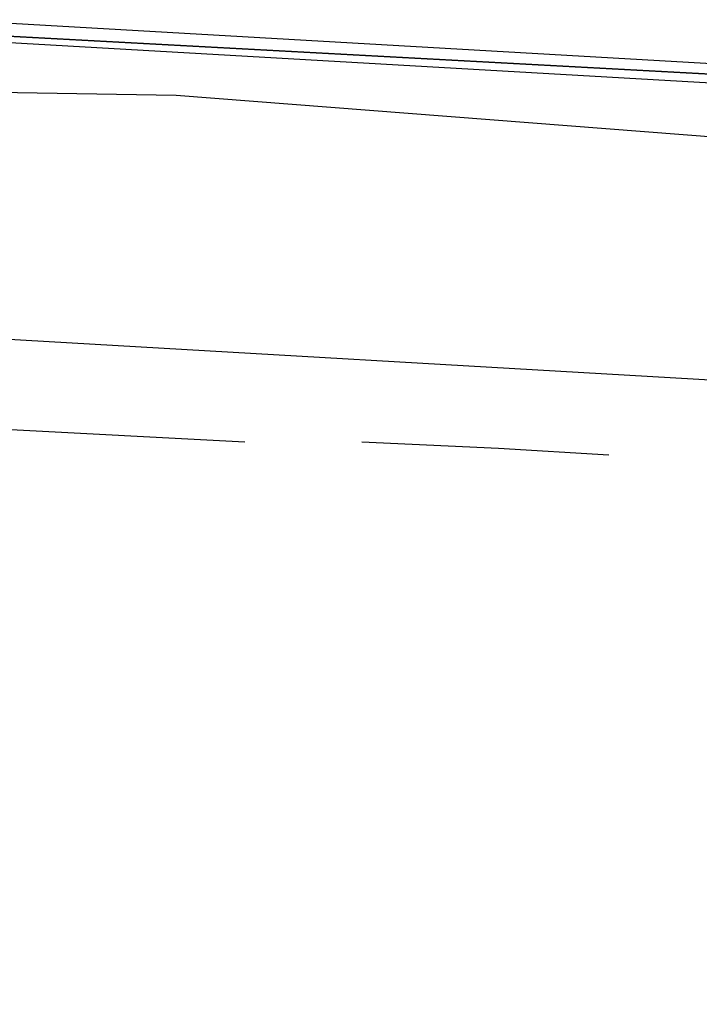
# Model space of a CAD drawing. Header units: feet. Extents: x -79 to 198, y -22 to 181.
# Tile 722 of 982: x 91.87 to 93.27, y 152.04 to 154.06. Entities that reach past the tile are written whole.
import ezdxf

# ---------------------------------------------------------------- set-up
doc = ezdxf.new("R2010")
doc.units = ezdxf.units.FT
doc.layers.add('A-AREA-UNIDAD', color=30, linetype='CONTINUOUS')
doc.layers.add('A-LINEA', color=7, linetype='CONTINUOUS')

msp = doc.modelspace()

# ---------------------------------------------------------------- linework, layer by layer
at = {"layer": 'A-AREA-UNIDAD'}
msp.add_lwpolyline([(122.848, 148.0889), (115.808, 150.2578), (115.2, 150.2578), (115.168, 150.4178), (111.328, 151.2178), (111.28, 151.3778), (104, 152.7289), (99.072, 153.3689), (92.192, 153.9022), (87.92, 153.9733), (87.92, 152.7289), (87.2, 149.8133), (91.36, 148.8889), (91.52, 148.5333), (92.672, 148.4089), (92.72, 147.2889), (92.512, 146.4889), (94.848, 146.0622), (96.96, 145.4222), (97.088, 143.9822), (93.088, 127.1644), (96.32, 126.4178)], dxfattribs=at)
at = {"layer": 'A-LINEA'}
for p, q in [((91.8133, 153.4044), (95.5067, 153.1911)), ((91.8133, 153.4044), (95.5067, 153.1911)), ((92.3333, 153.1911), (91.8267, 153.2178)), ((92.3333, 153.1911), (91.8267, 153.2178))]:
    msp.add_line(p, q, dxfattribs=at)
for points in [[(91.7333, 154.0578), (95.6667, 153.8311), (95.6667, 153.8178), (91.72, 154.0311), (91.72, 154.0444), (91.72, 154.0578), (91.7333, 154.0578)], [(91.7333, 154.0578), (95.6667, 153.8311), (95.6667, 153.8178), (91.72, 154.0311), (91.72, 154.0444), (91.72, 154.0578), (91.7333, 154.0578)], [(91.72, 154.0311), (95.6667, 153.8178), (95.6667, 153.8044), (95.6667, 153.7911), (91.72, 154.0178), (91.72, 154.0311)], [(91.72, 154.0311), (95.6667, 153.8178), (95.6667, 153.8044), (95.6667, 153.7911), (91.72, 154.0178), (91.72, 154.0311)], [(93.08, 153.1644), (92.8533, 153.1778), (92.5733, 153.1911)], [(93.08, 153.1644), (92.8533, 153.1778), (92.5733, 153.1911)]]:
    msp.add_lwpolyline(points, dxfattribs=at)

doc.saveas('drawing.dxf')
